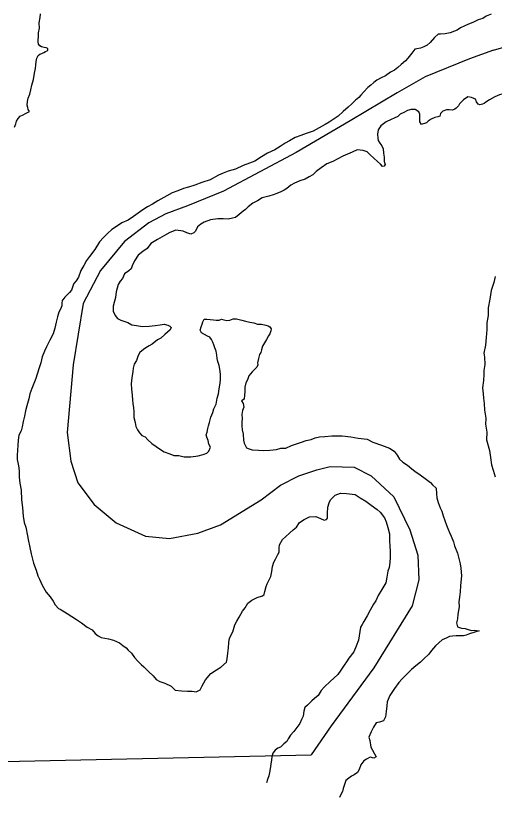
# Model space of a CAD drawing. Extents: x -939622 to -934245, y 1383184 to 1385301.
# Drawn here: x -935592.16 to -935584.2, y 1384207.87 to 1384220.86 of the extents above; entities that cross this region are included whole.
import ezdxf

# ---------------------------------------------------------------- set-up
doc = ezdxf.new("R2010")
doc.units = 0
doc.layers.add('2', color=7, linetype='Continuous')
doc.layers.add('9', color=7, linetype='Continuous')

msp = doc.modelspace()

# ---------------------------------------------------------------- linework, layer by layer
at = {"layer": '2'}
for points in [[(-935584.218, 1384220.291), (-935583.321, 1384220.554), (-935582.79, 1384220.677), (-935581.995, 1384220.758), (-935581.322, 1384220.82), (-935580.486, 1384220.84), (-935579.895, 1384220.718), (-935579.304, 1384220.412), (-935578.77, 1384219.726)], [(-935584.218, 1384220.291), (-935584.615, 1384220.147), (-935585.353, 1384219.849), (-935585.818, 1384219.584), (-935586.601, 1384219.118), (-935587.498, 1384218.59), (-935588.704, 1384217.947), (-935589.302, 1384217.701), (-935589.663, 1384217.569), (-935589.944, 1384217.419), (-935590.349, 1384217.111), (-935590.745, 1384216.627), (-935591.035, 1384216.081), (-935591.202, 1384215.06), (-935591.299, 1384213.934), (-935591.239, 1384213.46), (-935591.123, 1384213.097), (-935590.854, 1384212.735), (-935590.485, 1384212.43), (-935589.999, 1384212.213), (-935589.6, 1384212.169), (-935589.129, 1384212.263), (-935588.752, 1384212.401), (-935588.078, 1384212.814), (-935587.759, 1384213.061), (-935587.454, 1384213.213), (-935587.15, 1384213.315), (-935586.932, 1384213.366), (-935586.533, 1384213.358), (-935586.251, 1384213.213), (-935585.874, 1384212.865), (-935585.605, 1384212.314), (-935585.475, 1384211.893), (-935585.46, 1384211.487), (-935585.569, 1384211.052), (-935586.207, 1384210.022), (-935586.913, 1384209.055), (-935587.249, 1384208.575)], [(-935632.56, 1384209.186), (-935624.761, 1384209.066), (-935616.758, 1384208.96), (-935608.845, 1384208.895), (-935601.001, 1384208.712), (-935593.117, 1384208.449), (-935587.249, 1384208.575)]]:
    msp.add_lwpolyline(points, dxfattribs=at)
at = {"layer": '9'}
for points in [[(-935592.176, 1384219.009), (-935592.155, 1384219.066), (-935592.141, 1384219.108), (-935592.117, 1384219.154), (-935592.081, 1384219.193), (-935592.033, 1384219.214), (-935591.992, 1384219.236), (-935591.941, 1384219.263), (-935591.926, 1384219.272), (-935591.95, 1384219.302), (-935591.956, 1384219.335), (-935591.968, 1384219.377), (-935591.963, 1384219.437), (-935591.948, 1384219.494), (-935591.919, 1384219.561), (-935591.904, 1384219.63), (-935591.887, 1384219.711), (-935591.86, 1384219.804), (-935591.849, 1384219.877), (-935591.84, 1384219.937), (-935591.828, 1384219.985), (-935591.82, 1384220.042), (-935591.814, 1384220.105), (-935591.805, 1384220.159), (-935591.782, 1384220.202), (-935591.755, 1384220.226), (-935591.722, 1384220.238), (-935591.689, 1384220.25), (-935591.662, 1384220.266), (-935591.632, 1384220.278), (-935591.623, 1384220.293), (-935591.623, 1384220.32), (-935591.65, 1384220.332), (-935591.686, 1384220.335), (-935591.728, 1384220.346), (-935591.756, 1384220.364), (-935591.777, 1384220.388), (-935591.783, 1384220.427), (-935591.783, 1384220.46), (-935591.78, 1384220.514), (-935591.778, 1384220.577), (-935591.763, 1384220.656), (-935591.764, 1384220.746), (-935591.749, 1384220.833), (-935591.747, 1384220.896)], [(-935584.254, 1384220.89), (-935584.338, 1384220.855), (-935584.395, 1384220.818), (-935584.472, 1384220.797), (-935584.562, 1384220.751), (-935584.634, 1384220.723), (-935584.694, 1384220.696), (-935584.765, 1384220.662), (-935584.819, 1384220.623), (-935584.867, 1384220.608), (-935584.936, 1384220.58), (-935585.02, 1384220.564), (-935585.098, 1384220.555), (-935585.134, 1384220.555), (-935585.196, 1384220.5), (-935585.271, 1384220.418), (-935585.321, 1384220.376), (-935585.375, 1384220.349), (-935585.432, 1384220.324), (-935585.492, 1384220.312), (-935585.525, 1384220.305), (-935585.572, 1384220.239), (-935585.641, 1384220.16), (-935585.68, 1384220.115), (-935585.751, 1384220.054), (-935585.805, 1384220), (-935585.862, 1384219.957), (-935585.93, 1384219.924), (-935586.014, 1384219.863), (-935586.086, 1384219.83), (-935586.154, 1384219.793), (-935586.205, 1384219.754), (-935586.253, 1384219.711), (-935586.304, 1384219.669), (-935586.375, 1384219.59), (-935586.423, 1384219.542), (-935586.455, 1384219.506), (-935586.512, 1384219.46), (-935586.572, 1384219.4), (-935586.631, 1384219.345), (-935586.715, 1384219.272), (-935586.798, 1384219.194), (-935586.879, 1384219.136), (-935586.945, 1384219.096), (-935587.016, 1384219.054), (-935587.112, 1384219.002), (-935587.214, 1384218.944), (-935587.33, 1384218.904), (-935587.42, 1384218.871), (-935587.51, 1384218.837), (-935587.605, 1384218.785), (-935587.677, 1384218.746), (-935587.764, 1384218.691), (-935587.85, 1384218.633), (-935587.973, 1384218.581), (-935588.072, 1384218.515), (-935588.182, 1384218.448), (-935588.269, 1384218.414), (-935588.377, 1384218.374), (-935588.502, 1384218.313), (-935588.628, 1384218.279), (-935588.709, 1384218.246), (-935588.786, 1384218.212), (-935588.924, 1384218.136), (-935589.064, 1384218.09), (-935589.181, 1384218.044), (-935589.283, 1384218.013), (-935589.37, 1384217.992), (-935589.465, 1384217.952), (-935589.555, 1384217.921), (-935589.645, 1384217.867), (-935589.746, 1384217.812), (-935589.797, 1384217.784), (-935589.884, 1384217.733), (-935589.967, 1384217.684), (-935590.045, 1384217.635), (-935590.123, 1384217.581), (-935590.2, 1384217.523), (-935590.29, 1384217.465), (-935590.395, 1384217.42), (-935590.448, 1384217.38), (-935590.559, 1384217.307), (-935590.63, 1384217.244), (-935590.699, 1384217.174), (-935590.764, 1384217.105), (-935590.842, 1384216.975), (-935590.928, 1384216.863), (-935590.981, 1384216.793), (-935591.026, 1384216.712), (-935591.076, 1384216.628), (-935591.115, 1384216.516)], [(-935584.078, 1384219.56), (-935584.117, 1384219.549), (-935584.195, 1384219.515), (-935584.285, 1384219.467), (-935584.344, 1384219.427), (-935584.374, 1384219.403), (-935584.401, 1384219.391), (-935584.443, 1384219.381), (-935584.47, 1384219.393), (-935584.5, 1384219.432), (-935584.518, 1384219.474), (-935584.585, 1384219.504), (-935584.642, 1384219.515), (-935584.716, 1384219.467), (-935584.782, 1384219.397), (-935584.8, 1384219.367), (-935584.835, 1384219.328), (-935584.859, 1384219.309), (-935584.898, 1384219.294)], [(-935584.898, 1384219.294), (-935584.955, 1384219.297), (-935584.997, 1384219.299), (-935585.057, 1384219.278), (-935585.096, 1384219.239), (-935585.11, 1384219.196), (-935585.143, 1384219.184), (-935585.194, 1384219.172), (-935585.251, 1384219.144), (-935585.302, 1384219.111), (-935585.329, 1384219.084), (-935585.362, 1384219.071), (-935585.4, 1384219.059), (-935585.415, 1384219.056), (-935585.443, 1384219.101), (-935585.443, 1384219.131), (-935585.443, 1384219.17), (-935585.44, 1384219.224), (-935585.459, 1384219.266), (-935585.519, 1384219.302), (-935585.585, 1384219.307), (-935585.645, 1384219.286), (-935585.707, 1384219.255), (-935585.767, 1384219.225), (-935585.809, 1384219.189), (-935585.869, 1384219.158), (-935585.917, 1384219.14), (-935586.003, 1384219.1), (-935586.09, 1384219.033), (-935586.131, 1384218.967), (-935586.143, 1384218.892), (-935586.14, 1384218.826), (-935586.133, 1384218.787), (-935586.106, 1384218.745), (-935586.07, 1384218.703), (-935586.052, 1384218.649), (-935586.042, 1384218.577), (-935586.036, 1384218.514), (-935586.032, 1384218.442), (-935586.017, 1384218.391), (-935586.032, 1384218.361), (-935586.059, 1384218.354), (-935586.095, 1384218.396), (-935586.143, 1384218.438), (-935586.204, 1384218.495), (-935586.264, 1384218.551), (-935586.315, 1384218.602), (-935586.381, 1384218.62), (-935586.48, 1384218.634), (-935586.567, 1384218.594), (-935586.719, 1384218.527), (-935586.884, 1384218.442), (-935586.986, 1384218.399), (-935587.078, 1384218.335), (-935587.162, 1384218.272), (-935587.218, 1384218.22), (-935587.278, 1384218.187), (-935587.344, 1384218.147), (-935587.437, 1384218.116), (-935587.523, 1384218.077), (-935587.583, 1384218.046), (-935587.649, 1384217.992), (-935587.696, 1384217.961), (-935587.75, 1384217.934), (-935587.816, 1384217.906), (-935587.879, 1384217.885), (-935587.951, 1384217.866), (-935588.061, 1384217.833), (-935588.136, 1384217.787), (-935588.214, 1384217.747), (-935588.291, 1384217.684), (-935588.336, 1384217.641), (-935588.375, 1384217.614), (-935588.444, 1384217.559), (-935588.506, 1384217.511), (-935588.554, 1384217.499), (-935588.626, 1384217.483), (-935588.71, 1384217.488), (-935588.8, 1384217.485), (-935588.92, 1384217.469), (-935589.024, 1384217.429), (-935589.078, 1384217.396), (-935589.138, 1384217.356), (-935589.171, 1384217.284), (-935589.197, 1384217.254), (-935589.245, 1384217.229), (-935589.311, 1384217.256), (-935589.371, 1384217.283), (-935589.497, 1384217.297), (-935589.596, 1384217.26), (-935589.686, 1384217.211), (-935589.802, 1384217.141), (-935589.91, 1384217.074), (-935589.972, 1384216.996), (-935590.044, 1384216.941), (-935590.119, 1384216.884), (-935590.184, 1384216.79), (-935590.219, 1384216.703), (-935590.237, 1384216.654), (-935590.276, 1384216.621), (-935590.348, 1384216.57)], [(-935591.115, 1384216.516), (-935591.153, 1384216.456), (-935591.189, 1384216.413), (-935591.204, 1384216.386)], [(-935590.348, 1384216.57), (-935590.383, 1384216.494), (-935590.419, 1384216.452), (-935590.454, 1384216.397)], [(-935584.189, 1384216.528), (-935584.209, 1384216.426), (-935584.253, 1384216.296), (-935584.277, 1384216.152), (-935584.303, 1384216.005), (-935584.305, 1384215.878), (-935584.325, 1384215.755), (-935584.328, 1384215.647), (-935584.339, 1384215.515), (-935584.347, 1384215.388), (-935584.376, 1384215.253), (-935584.364, 1384215.187), (-935584.363, 1384215.064), (-935584.377, 1384214.967), (-935584.377, 1384214.898), (-935584.382, 1384214.796), (-935584.397, 1384214.679), (-935584.39, 1384214.577), (-935584.384, 1384214.505), (-935584.371, 1384214.414), (-935584.364, 1384214.303), (-935584.346, 1384214.171), (-935584.348, 1384214.075), (-935584.329, 1384213.937), (-935584.334, 1384213.811), (-935584.282, 1384213.634), (-935584.267, 1384213.517), (-935584.251, 1384213.397), (-935584.221, 1384213.307), (-935584.187, 1384213.199)], [(-935591.204, 1384216.386), (-935591.23, 1384216.302), (-935591.263, 1384216.26), (-935591.308, 1384216.217), (-935591.341, 1384216.184), (-935591.376, 1384216.142), (-935591.385, 1384216.133), (-935591.388, 1384216.078), (-935591.388, 1384216.042), (-935591.414, 1384215.985), (-935591.441, 1384215.937), (-935591.462, 1384215.856), (-935591.482, 1384215.768), (-935591.505, 1384215.669), (-935591.535, 1384215.576), (-935591.591, 1384215.47), (-935591.647, 1384215.361), (-935591.68, 1384215.289), (-935591.715, 1384215.19), (-935591.739, 1384215.093), (-935591.765, 1384215.009), (-935591.801, 1384214.904), (-935591.821, 1384214.834), (-935591.857, 1384214.747), (-935591.889, 1384214.663), (-935591.919, 1384214.578), (-935591.939, 1384214.494), (-935591.971, 1384214.38), (-935591.995, 1384214.292), (-935592.009, 1384214.205), (-935592.03, 1384214.118), (-935592.05, 1384214.03), (-935592.065, 1384213.961), (-935592.103, 1384213.889), (-935592.118, 1384213.805), (-935592.12, 1384213.726), (-935592.129, 1384213.633), (-935592.131, 1384213.558), (-935592.131, 1384213.483), (-935592.112, 1384213.381), (-935592.1, 1384213.294), (-935592.099, 1384213.192), (-935592.087, 1384213.09), (-935592.068, 1384212.975), (-935592.058, 1384212.816), (-935592.042, 1384212.687), (-935592.035, 1384212.543), (-935592.014, 1384212.438), (-935591.986, 1384212.36), (-935591.961, 1384212.216), (-935591.949, 1384212.156), (-935591.921, 1384212.024), (-935591.897, 1384211.916), (-935591.86, 1384211.763), (-935591.814, 1384211.646), (-935591.789, 1384211.55), (-935591.759, 1384211.493), (-935591.714, 1384211.397), (-935591.65, 1384211.281), (-935591.583, 1384211.2), (-935591.532, 1384211.131), (-935591.499, 1384211.068), (-935591.444, 1384211.008), (-935591.417, 1384210.994), (-935591.3, 1384210.925), (-935591.146, 1384210.824), (-935591.062, 1384210.768), (-935590.969, 1384210.699), (-935590.885, 1384210.652), (-935590.836, 1384210.592), (-935590.785, 1384210.553), (-935590.734, 1384210.527), (-935590.617, 1384210.503), (-935590.533, 1384210.483), (-935590.434, 1384210.436), (-935590.376, 1384210.394), (-935590.319, 1384210.352), (-935590.289, 1384210.316), (-935590.232, 1384210.263), (-935590.18, 1384210.191), (-935590.126, 1384210.131), (-935590.069, 1384210.074), (-935590.026, 1384210.036), (-935589.948, 1384209.961), (-935589.87, 1384209.89), (-935589.824, 1384209.83), (-935589.764, 1384209.794), (-935589.677, 1384209.765), (-935589.575, 1384209.717), (-935589.508, 1384209.652), (-935589.4, 1384209.64), (-935589.301, 1384209.635), (-935589.226, 1384209.633), (-935589.16, 1384209.624), (-935589.089, 1384209.655), (-935589.059, 1384209.721), (-935589, 1384209.82), (-935588.913, 1384209.926), (-935588.821, 1384209.99), (-935588.746, 1384210.03), (-935588.651, 1384210.117)], [(-935590.454, 1384216.397), (-935590.487, 1384216.271), (-935590.498, 1384216.181), (-935590.513, 1384216.118), (-935590.536, 1384216.033), (-935590.536, 1384215.949), (-935590.505, 1384215.88), (-935590.466, 1384215.832), (-935590.412, 1384215.8), (-935590.361, 1384215.785), (-935590.295, 1384215.765), (-935590.226, 1384215.726), (-935590.147, 1384215.714), (-935590.051, 1384215.697), (-935589.941, 1384215.704), (-935589.839, 1384215.714), (-935589.758, 1384215.723), (-935589.689, 1384215.736), (-935589.629, 1384215.721), (-935589.593, 1384215.7), (-935589.572, 1384215.679), (-935589.589, 1384215.643), (-935589.634, 1384215.601), (-935589.679, 1384215.561), (-935589.744, 1384215.504), (-935589.798, 1384215.473), (-935589.891, 1384215.404), (-935589.939, 1384215.373), (-935589.992, 1384215.343), (-935590.034, 1384215.316), (-935590.094, 1384215.264), (-935590.12, 1384215.213), (-935590.15, 1384215.131), (-935590.189, 1384215.071), (-935590.206, 1384215.002), (-935590.212, 1384214.951), (-935590.229, 1384214.845), (-935590.235, 1384214.743), (-935590.231, 1384214.653), (-935590.221, 1384214.554), (-935590.218, 1384214.473), (-935590.212, 1384214.416), (-935590.199, 1384214.344), (-935590.196, 1384214.278), (-935590.192, 1384214.185), (-935590.174, 1384214.098), (-935590.158, 1384214.035), (-935590.134, 1384213.978), (-935590.098, 1384213.927), (-935590.059, 1384213.885), (-935590.007, 1384213.861), (-935589.959, 1384213.811), (-935589.893, 1384213.751), (-935589.824, 1384213.703), (-935589.751, 1384213.653), (-935589.691, 1384213.614), (-935589.598, 1384213.579), (-935589.529, 1384213.552), (-935589.445, 1384213.55), (-935589.358, 1384213.532), (-935589.247, 1384213.53), (-935589.124, 1384213.546), (-935589.04, 1384213.568), (-935588.983, 1384213.589), (-935588.948, 1384213.625), (-935588.921, 1384213.692), (-935588.945, 1384213.739), (-935588.958, 1384213.803), (-935588.982, 1384213.859), (-935588.994, 1384213.898), (-935588.977, 1384213.941), (-935588.965, 1384214.001), (-935588.953, 1384214.046), (-935588.936, 1384214.103), (-935588.915, 1384214.19), (-935588.883, 1384214.266), (-935588.862, 1384214.329), (-935588.826, 1384214.407), (-935588.809, 1384214.507), (-935588.788, 1384214.576), (-935588.777, 1384214.66), (-935588.762, 1384214.723), (-935588.754, 1384214.802), (-935588.751, 1384214.895), (-935588.758, 1384214.952), (-935588.776, 1384215.048), (-935588.795, 1384215.117), (-935588.807, 1384215.165), (-935588.816, 1384215.219), (-935588.826, 1384215.285), (-935588.85, 1384215.342), (-935588.865, 1384215.393), (-935588.881, 1384215.435), (-935588.902, 1384215.483), (-935588.929, 1384215.519), (-935588.968, 1384215.536), (-935589.019, 1384215.566), (-935589.067, 1384215.593), (-935589.089, 1384215.635), (-935589.077, 1384215.689), (-935589.059, 1384215.734)], [(-935589.059, 1384215.734), (-935589.048, 1384215.776), (-935589.024, 1384215.818), (-935588.979, 1384215.819), (-935588.925, 1384215.813), (-935588.871, 1384215.805), (-935588.823, 1384215.802), (-935588.775, 1384215.799), (-935588.736, 1384215.82), (-935588.7, 1384215.806), (-935588.649, 1384215.794), (-935588.598, 1384215.8), (-935588.541, 1384215.825), (-935588.49, 1384215.825), (-935588.397, 1384215.802), (-935588.34, 1384215.784), (-935588.268, 1384215.767), (-935588.199, 1384215.758), (-935588.139, 1384215.734), (-935588.07, 1384215.735), (-935587.998, 1384215.717), (-935587.959, 1384215.706), (-935587.932, 1384215.691), (-935587.913, 1384215.655), (-935587.919, 1384215.622), (-935587.931, 1384215.577), (-935587.955, 1384215.54), (-935587.99, 1384215.48), (-935588.023, 1384215.423), (-935588.053, 1384215.368), (-935588.07, 1384215.311), (-935588.082, 1384215.266), (-935588.103, 1384215.23), (-935588.123, 1384215.164), (-935588.138, 1384215.094), (-935588.135, 1384215.061), (-935588.147, 1384215.022), (-935588.182, 1384214.986), (-935588.227, 1384214.944), (-935588.254, 1384214.907), (-935588.281, 1384214.877), (-935588.307, 1384214.811), (-935588.334, 1384214.762), (-935588.348, 1384214.69), (-935588.351, 1384214.615), (-935588.354, 1384214.555), (-935588.359, 1384214.489), (-935588.407, 1384214.461), (-935588.377, 1384214.417), (-935588.367, 1384214.354), (-935588.388, 1384214.299), (-935588.397, 1384214.236), (-935588.396, 1384214.167), (-935588.399, 1384214.107), (-935588.401, 1384214.047), (-935588.392, 1384213.981), (-935588.377, 1384213.906), (-935588.37, 1384213.807), (-935588.358, 1384213.756), (-935588.324, 1384213.678), (-935588.276, 1384213.66), (-935588.225, 1384213.645), (-935588.123, 1384213.64), (-935588.033, 1384213.632), (-935587.931, 1384213.638), (-935587.823, 1384213.651), (-935587.752, 1384213.673), (-935587.668, 1384213.676), (-935587.572, 1384213.719), (-935587.488, 1384213.747), (-935587.407, 1384213.771), (-935587.33, 1384213.799), (-935587.249, 1384213.82), (-935587.18, 1384213.845), (-935587.108, 1384213.863), (-935587.018, 1384213.867), (-935586.901, 1384213.877), (-935586.733, 1384213.878), (-935586.589, 1384213.864), (-935586.466, 1384213.841), (-935586.316, 1384213.821), (-935586.22, 1384213.774), (-935586.076, 1384213.723), (-935585.947, 1384213.673), (-935585.868, 1384213.626), (-935585.82, 1384213.557), (-935585.781, 1384213.488), (-935585.723, 1384213.443), (-935585.648, 1384213.393), (-935585.576, 1384213.33), (-935585.525, 1384213.292), (-935585.434, 1384213.229), (-935585.35, 1384213.167), (-935585.263, 1384213.101), (-935585.229, 1384213.062), (-935585.169, 1384213.009), (-935585.163, 1384212.915), (-935585.156, 1384212.846), (-935585.135, 1384212.771), (-935585.104, 1384212.684), (-935585.074, 1384212.625)], [(-935588.651, 1384210.117), (-935588.642, 1384210.169), (-935588.631, 1384210.265), (-935588.622, 1384210.352), (-935588.617, 1384210.445), (-935588.605, 1384210.514), (-935588.546, 1384210.62), (-935588.516, 1384210.734), (-935588.484, 1384210.798), (-935588.445, 1384210.864), (-935588.386, 1384210.964), (-935588.341, 1384211.021), (-935588.297, 1384211.094), (-935588.231, 1384211.148), (-935588.144, 1384211.188), (-935588.058, 1384211.221), (-935588.025, 1384211.24), (-935588.019, 1384211.288), (-935587.993, 1384211.375), (-935587.978, 1384211.42), (-935587.954, 1384211.46), (-935587.919, 1384211.538), (-935587.901, 1384211.622), (-935587.887, 1384211.706), (-935587.866, 1384211.776), (-935587.842, 1384211.83), (-935587.801, 1384211.905), (-935587.78, 1384211.945), (-935587.781, 1384212.011), (-935587.772, 1384212.065), (-935587.725, 1384212.155), (-935587.674, 1384212.201), (-935587.602, 1384212.264), (-935587.546, 1384212.313), (-935587.492, 1384212.361), (-935587.438, 1384212.44), (-935587.361, 1384212.485), (-935587.277, 1384212.534), (-935587.169, 1384212.538), (-935587.094, 1384212.502), (-935587.031, 1384212.476), (-935586.992, 1384212.485), (-935586.977, 1384212.512), (-935586.978, 1384212.593), (-935586.972, 1384212.695), (-935586.946, 1384212.765), (-935586.925, 1384212.816), (-935586.85, 1384212.892), (-935586.761, 1384212.925), (-935586.662, 1384212.92), (-935586.518, 1384212.903), (-935586.433, 1384212.846), (-935586.337, 1384212.79), (-935586.25, 1384212.728), (-935586.15, 1384212.653), (-935586.102, 1384212.608), (-935586.03, 1384212.513), (-935585.999, 1384212.447), (-935585.975, 1384212.357), (-935585.947, 1384212.252), (-935585.943, 1384212.129), (-935585.937, 1384212.051), (-935585.933, 1384211.957), (-935585.933, 1384211.855), (-935585.941, 1384211.774), (-935585.95, 1384211.69), (-935585.97, 1384211.627), (-935585.988, 1384211.527), (-935586.008, 1384211.437), (-935586.073, 1384211.325), (-935586.133, 1384211.226), (-935586.171, 1384211.138), (-935586.213, 1384211.078), (-935586.266, 1384210.978), (-935586.314, 1384210.885), (-935586.37, 1384210.794), (-935586.4, 1384210.74), (-935586.426, 1384210.695), (-935586.458, 1384210.481), (-935586.497, 1384210.382), (-935586.538, 1384210.288), (-935586.618, 1384210.18), (-935586.66, 1384210.119), (-935586.696, 1384210.068), (-935586.752, 1384209.98), (-935586.806, 1384209.908), (-935586.871, 1384209.847), (-935586.925, 1384209.799), (-935587.032, 1384209.699), (-935587.08, 1384209.642), (-935587.13, 1384209.563), (-935587.193, 1384209.509), (-935587.235, 1384209.472), (-935587.306, 1384209.4), (-935587.351, 1384209.36), (-935587.366, 1384209.3), (-935587.38, 1384209.219), (-935587.41, 1384209.161), (-935587.436, 1384209.095), (-935587.487, 1384209.032), (-935587.537, 1384208.965)], [(-935585.074, 1384212.625), (-935585.055, 1384212.55), (-935584.998, 1384212.391), (-935584.973, 1384212.337), (-935584.949, 1384212.271), (-935584.918, 1384212.208), (-935584.879, 1384212.118), (-935584.864, 1384212.049), (-935584.815, 1384211.926), (-935584.787, 1384211.815), (-935584.772, 1384211.752), (-935584.762, 1384211.677), (-935584.75, 1384211.551), (-935584.752, 1384211.503), (-935584.764, 1384211.386), (-935584.769, 1384211.286), (-935584.78, 1384211.199), (-935584.792, 1384211.118), (-935584.785, 1384211.034), (-935584.797, 1384210.977), (-935584.809, 1384210.914), (-935584.817, 1384210.838), (-935584.832, 1384210.772), (-935584.816, 1384210.703), (-935584.75, 1384210.68), (-935584.69, 1384210.674), (-935584.639, 1384210.659), (-935584.585, 1384210.642), (-935584.537, 1384210.648), (-935584.453, 1384210.634), (-935584.525, 1384210.615), (-935584.615, 1384210.587), (-935584.669, 1384210.566), (-935584.714, 1384210.554), (-935584.768, 1384210.553), (-935584.837, 1384210.556), (-935584.9, 1384210.549), (-935584.95, 1384210.54), (-935585.004, 1384210.512), (-935585.07, 1384210.485), (-935585.127, 1384210.439), (-935585.18, 1384210.388), (-935585.246, 1384210.312), (-935585.29, 1384210.246), (-935585.374, 1384210.173), (-935585.428, 1384210.116), (-935585.508, 1384210.055), (-935585.58, 1384209.995), (-935585.648, 1384209.928), (-935585.735, 1384209.84), (-935585.791, 1384209.777), (-935585.863, 1384209.68), (-935585.94, 1384209.562), (-935585.984, 1384209.457), (-935585.99, 1384209.391), (-935585.998, 1384209.297), (-935586.013, 1384209.204), (-935586.042, 1384209.141), (-935586.111, 1384209.116), (-935586.165, 1384209.107), (-935586.213, 1384209.035), (-935586.251, 1384208.956), (-935586.287, 1384208.866), (-935586.271, 1384208.812), (-935586.253, 1384208.704), (-935586.228, 1384208.653), (-935586.192, 1384208.59), (-935586.168, 1384208.542), (-935586.204, 1384208.521), (-935586.267, 1384208.538), (-935586.326, 1384208.505), (-935586.374, 1384208.474), (-935586.419, 1384208.408), (-935586.451, 1384208.33), (-935586.475, 1384208.281), (-935586.532, 1384208.242), (-935586.579, 1384208.218), (-935586.621, 1384208.187), (-935586.669, 1384208.148), (-935586.693, 1384208.079), (-935586.713, 1384208.015), (-935586.728, 1384207.964), (-935586.755, 1384207.916), (-935586.775, 1384207.868)], [(-935587.537, 1384208.965), (-935587.591, 1384208.902), (-935587.627, 1384208.841), (-935587.653, 1384208.796), (-935587.701, 1384208.757), (-935587.755, 1384208.705), (-935587.803, 1384208.684), (-935587.844, 1384208.654), (-935587.883, 1384208.602), (-935587.898, 1384208.542), (-935587.906, 1384208.494), (-935587.918, 1384208.419), (-935587.924, 1384208.38), (-935587.932, 1384208.31), (-935587.95, 1384208.226), (-935587.97, 1384208.163), (-935587.991, 1384208.109)]]:
    msp.add_lwpolyline(points, dxfattribs=at)

doc.saveas('drawing.dxf')
